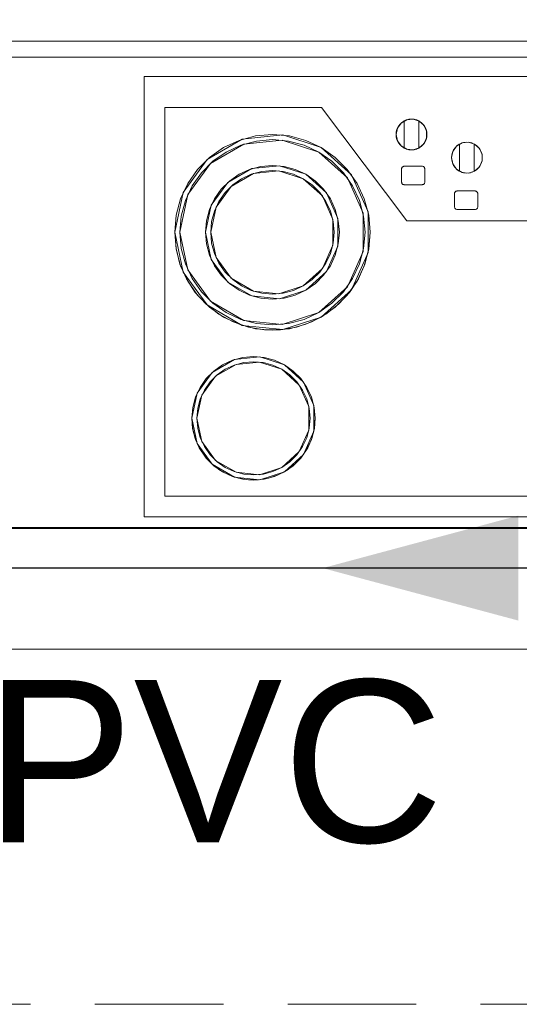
# Model space of a CAD drawing. Header units: millimetres. Extents: x 2 to 902, y -447 to 199.
# Tile 922 of 1056: x 71.3 to 72.54, y 144.85 to 147.28. Entities that reach past the tile are written whole.
import ezdxf

# ---------------------------------------------------------------- set-up
doc = ezdxf.new("R2010")
doc.units = ezdxf.units.MM
doc.header["$MEASUREMENT"] = 0
doc.linetypes.add('HIDDEN2', pattern=[0.47625, 0.3175, -0.15875])
doc.linetypes.add('NULL', pattern=[0])
for name, color, linetype, lineweight in [('AF-Condutos', 4, 'Continuous', 25), ('AF-Sentido conduto', 9, 'Continuous', 30), ('AF-Textos conduto', 7, 'Continuous', 9), ('DI-Detalhes', 1, 'HIDDEN2', 9), ('IFC-Elemento construtivo genérico-Contorno', 253, 'Continuous', 5), ('IFC-Elemento de mobília-Contorno', 152, 'Continuous', 5), ('IFC-Laje-Contorno', 134, 'Continuous', 5), ('IFC-Parede-Contorno', 42, 'Continuous', 5), ('IFC-Viga-Contorno', 66, 'Continuous', 5)]:
    doc.layers.add(name, color=color, linetype=linetype, lineweight=lineweight)
doc.styles.add('Arial', font='arial.ttf')

msp = doc.modelspace()

# ---------------------------------------------------------------- hatches: boundary and pattern name
at = {"layer": 'AF-Sentido conduto', "linetype": 'Continuous'}
msp.add_hatch(color=7, dxfattribs=at).paths.add_polyline_path([(72.0514, 145.9247), (72.5344, 145.7953), (72.5344, 146.0541)])

# ---------------------------------------------------------------- linework, layer by layer
at = {"layer": 'AF-Condutos'}
msp.add_line((74.5654, 145.9247), (70.3788, 145.9247), dxfattribs=at)
at = {"layer": 'AF-Sentido conduto'}
msp.add_lwpolyline([(72.8514, 145.9247), (72.0514, 145.9247)], dxfattribs=at)
at = {"layer": 'DI-Detalhes'}
msp.add_lwpolyline([(65.9523, 149.7351), (76.0925, 149.7351), (76.0925, 144.849), (65.9523, 144.849), (65.9523, 149.7351)], dxfattribs=at)
at = {"layer": 'IFC-Elemento construtivo genérico-Contorno', "color": 7, "lineweight": 5}
for p, q in [((71.6107, 147.1369), (73.4776, 147.1369)), ((71.6107, 146.051), (71.6107, 147.1369)), ((71.6107, 146.051), (71.6107, 147.1369)), ((71.6107, 147.1369), (73.4776, 147.1369)), ((71.6615, 147.0607), (72.0488, 147.0607)), ((71.6615, 146.1018), (71.6615, 147.0607)), ((71.6615, 146.1018), (71.6615, 147.0607)), ((71.6615, 147.0607), (72.0488, 147.0607)), ((72.0488, 147.0607), (72.2594, 146.7813)), ((72.0488, 147.0607), (72.2594, 146.7813)), ((72.2452, 147.0224), (72.2589, 147.0303)), ((72.2527, 147.0277), (72.2584, 147.0301)), ((72.2584, 147.0301), (72.2644, 147.0317)), ((72.2589, 147.0303), (72.2746, 147.0319)), ((72.2625, 147.0312), (72.264, 147.0316)), ((72.2644, 147.0317), (72.2706, 147.0322)), ((72.2706, 147.0322), (72.2769, 147.0317)), ((72.2746, 147.0319), (72.2897, 147.0271)), ((72.2769, 147.0317), (72.2829, 147.0301)), ((72.2773, 147.0316), (72.2788, 147.0312)), ((72.2829, 147.0301), (72.2886, 147.0277)), ((72.2325, 146.9941), (72.2358, 147.0096)), ((72.2331, 147.0007), (72.2348, 147.0071)), ((72.2348, 147.0071), (72.2377, 147.0131)), ((72.2358, 147.0096), (72.2452, 147.0224)), ((72.2377, 147.0131), (72.2415, 147.0185)), ((72.2415, 147.0185), (72.2462, 147.0232)), ((72.2462, 147.0232), (72.2516, 147.0271)), ((72.2516, 147.0271), (72.2527, 147.0276)), ((72.2527, 146.9605), (72.2527, 147.0277)), ((72.2558, 147.029), (72.2576, 147.0299)), ((72.2576, 147.0299), (72.258, 147.03)), ((72.2833, 147.03), (72.2837, 147.0299)), ((72.2837, 147.0299), (72.2855, 147.029)), ((72.2886, 146.9605), (72.2886, 147.0277)), ((72.2886, 147.0276), (72.2897, 147.0271)), ((72.2897, 147.0271), (72.3015, 147.0164)), ((72.2897, 147.0271), (72.2951, 147.0232)), ((72.2951, 147.0232), (72.2998, 147.0185)), ((72.2998, 147.0185), (72.3036, 147.0131)), ((72.3015, 147.0164), (72.3079, 147.002)), ((72.3036, 147.0131), (72.3065, 147.0071)), ((72.3065, 147.0071), (72.3082, 147.0007)), ((71.7659, 146.9322), (71.8528, 146.9824)), ((71.8448, 146.9796), (71.8855, 146.9905)), ((71.8528, 146.9824), (71.9526, 146.9929)), ((71.8855, 146.9905), (71.9274, 146.9942)), ((71.8877, 146.978), (71.9274, 146.9815)), ((71.9274, 146.9942), (71.9693, 146.9905)), ((71.9274, 146.9815), (71.9671, 146.978)), ((71.9526, 146.9929), (72.048, 146.9618)), ((71.9693, 146.9905), (72.0099, 146.9796)), ((72.2325, 146.9941), (72.2331, 147.0007)), ((72.2325, 146.9941), (72.2358, 146.9786)), ((72.2325, 146.9941), (72.2331, 146.9874)), ((72.2331, 146.9874), (72.2348, 146.981)), ((72.3015, 146.9717), (72.3079, 146.9861)), ((72.3065, 146.981), (72.3082, 146.9874)), ((72.3079, 146.9861), (72.3079, 147.002)), ((72.3082, 147.0007), (72.3087, 146.9941)), ((72.3082, 146.9874), (72.3087, 146.9941)), ((71.7723, 146.9377), (71.8067, 146.9618)), ((71.7744, 146.9228), (71.8567, 146.9703)), ((71.8067, 146.9618), (71.8448, 146.9796)), ((71.8131, 146.9509), (71.8492, 146.9677)), ((71.8492, 146.9677), (71.8877, 146.978)), ((71.8567, 146.9703), (71.9513, 146.9802)), ((71.9513, 146.9802), (72.0417, 146.9509)), ((71.9671, 146.978), (72.0056, 146.9677)), ((72.0056, 146.9677), (72.0417, 146.9509)), ((72.0099, 146.9796), (72.048, 146.9618)), ((72.048, 146.9618), (72.1226, 146.8947)), ((72.048, 146.9618), (72.0825, 146.9377)), ((72.2348, 146.981), (72.2377, 146.975)), ((72.2358, 146.9786), (72.2452, 146.9657)), ((72.2377, 146.975), (72.2415, 146.9696)), ((72.2415, 146.9696), (72.2462, 146.9649)), ((72.2452, 146.9657), (72.2589, 146.9578)), ((72.2462, 146.9649), (72.2516, 146.9611)), ((72.2516, 146.9611), (72.2527, 146.9605)), ((72.2527, 146.9605), (72.2584, 146.958)), ((72.2557, 146.9592), (72.2576, 146.9583)), ((72.2576, 146.9583), (72.258, 146.9582)), ((72.2584, 146.958), (72.2644, 146.9565)), ((72.2589, 146.9578), (72.2746, 146.9562)), ((72.2746, 146.9562), (72.2897, 146.9611)), ((72.2769, 146.9565), (72.2829, 146.958)), ((72.2829, 146.958), (72.2886, 146.9605)), ((72.2833, 146.9582), (72.2837, 146.9583)), ((72.2837, 146.9583), (72.2857, 146.9592)), ((72.2886, 146.9605), (72.2897, 146.9611)), ((72.2897, 146.9611), (72.3015, 146.9717)), ((72.2897, 146.9611), (72.2951, 146.9649)), ((72.2951, 146.9649), (72.2998, 146.9696)), ((72.2998, 146.9696), (72.3036, 146.975)), ((72.3036, 146.975), (72.3065, 146.981)), ((72.3726, 146.9525), (72.3819, 146.9653)), ((72.3744, 146.956), (72.3782, 146.9615)), ((72.3782, 146.9615), (72.3829, 146.9662)), ((72.3819, 146.9653), (72.3956, 146.9732)), ((72.3829, 146.9662), (72.3883, 146.97)), ((72.3883, 146.97), (72.3895, 146.9705)), ((72.3895, 146.9706), (72.3952, 146.9731)), ((72.3895, 146.9034), (72.3895, 146.9706)), ((72.3925, 146.9719), (72.3944, 146.9728)), ((72.3944, 146.9728), (72.3947, 146.9729)), ((72.3952, 146.9731), (72.4012, 146.9746)), ((72.3956, 146.9732), (72.4114, 146.9749)), ((72.3993, 146.9741), (72.4008, 146.9745)), ((72.4012, 146.9746), (72.4074, 146.9751)), ((72.4074, 146.9751), (72.4136, 146.9746)), ((72.4114, 146.9749), (72.4264, 146.97)), ((72.4136, 146.9746), (72.4196, 146.9731)), ((72.414, 146.9745), (72.4155, 146.9741)), ((72.4196, 146.9731), (72.4253, 146.9706)), ((72.4201, 146.9729), (72.4204, 146.9728)), ((72.4204, 146.9728), (72.4223, 146.9719)), ((72.4253, 146.9034), (72.4253, 146.9706)), ((72.4253, 146.9705), (72.4264, 146.97)), ((72.4264, 146.97), (72.4382, 146.9594)), ((72.4264, 146.97), (72.4319, 146.9662)), ((72.4319, 146.9662), (72.4366, 146.9615)), ((72.4366, 146.9615), (72.4404, 146.956)), ((72.4382, 146.9594), (72.4447, 146.9449)), ((71.7425, 146.908), (71.7723, 146.9377)), ((71.7804, 146.928), (71.8131, 146.9509)), ((72.0417, 146.9509), (72.1123, 146.8873)), ((72.0417, 146.9509), (72.0743, 146.928)), ((72.0825, 146.9377), (72.1122, 146.908)), ((72.2622, 146.957), (72.264, 146.9565)), ((72.2644, 146.9565), (72.2706, 146.956)), ((72.2706, 146.956), (72.2769, 146.9565)), ((72.2773, 146.9565), (72.2791, 146.957)), ((72.3693, 146.937), (72.3726, 146.9525)), ((72.3693, 146.937), (72.3699, 146.9436)), ((72.3693, 146.937), (72.3726, 146.9215)), ((72.3693, 146.937), (72.3699, 146.9304)), ((72.3699, 146.9436), (72.3716, 146.95)), ((72.3716, 146.95), (72.3744, 146.956)), ((72.4404, 146.956), (72.4432, 146.95)), ((72.4432, 146.95), (72.4449, 146.9436)), ((72.4447, 146.929), (72.4447, 146.9449)), ((72.4449, 146.9436), (72.4455, 146.937)), ((72.4449, 146.9304), (72.4455, 146.937)), ((71.7069, 146.851), (71.7659, 146.9322)), ((71.7185, 146.8459), (71.7744, 146.9228)), ((71.7523, 146.8998), (71.7804, 146.928)), ((71.8169, 146.8756), (71.8763, 146.9099)), ((71.8709, 146.908), (71.8987, 146.9155)), ((71.8763, 146.9099), (71.9446, 146.9171)), ((71.8987, 146.9155), (71.9274, 146.918)), ((71.9274, 146.918), (71.956, 146.9155)), ((71.9446, 146.9171), (72.0099, 146.8959)), ((71.956, 146.9155), (71.9838, 146.908)), ((72.0743, 146.928), (72.1025, 146.8998)), ((72.2463, 146.9104), (72.2466, 146.9114)), ((72.2463, 146.9094), (72.2463, 146.9104)), ((72.2463, 146.8766), (72.2463, 146.9094)), ((72.2466, 146.9114), (72.247, 146.9123)), ((72.247, 146.9123), (72.2475, 146.9131)), ((72.2475, 146.9131), (72.2481, 146.9139)), ((72.2481, 146.9139), (72.2489, 146.9145)), ((72.2489, 146.9145), (72.2497, 146.915)), ((72.2497, 146.915), (72.2506, 146.9154)), ((72.2506, 146.9154), (72.2516, 146.9157)), ((72.2516, 146.9157), (72.2526, 146.9157)), ((72.2526, 146.9157), (72.2971, 146.9157)), ((72.2971, 146.9157), (72.2981, 146.9157)), ((72.2981, 146.9157), (72.2991, 146.9154)), ((72.2991, 146.9154), (72.3, 146.915)), ((72.3, 146.915), (72.3008, 146.9145)), ((72.3008, 146.9145), (72.3016, 146.9139)), ((72.3016, 146.9139), (72.3022, 146.9131)), ((72.3022, 146.9131), (72.3028, 146.9123)), ((72.3028, 146.9123), (72.3031, 146.9114)), ((72.3031, 146.9114), (72.3034, 146.9104)), ((72.3034, 146.9104), (72.3034, 146.9094)), ((72.3034, 146.8766), (72.3034, 146.9094)), ((72.3699, 146.9304), (72.3716, 146.9239)), ((72.3716, 146.9239), (72.3744, 146.9179)), ((72.3726, 146.9215), (72.3819, 146.9087)), ((72.3744, 146.9179), (72.3782, 146.9125)), ((72.3782, 146.9125), (72.3829, 146.9078)), ((72.3819, 146.9087), (72.3956, 146.9007)), ((72.4264, 146.904), (72.4382, 146.9146)), ((72.4319, 146.9078), (72.4366, 146.9125)), ((72.4366, 146.9125), (72.4404, 146.9179)), ((72.4382, 146.9146), (72.4447, 146.929)), ((72.4404, 146.9179), (72.4432, 146.9239)), ((72.4432, 146.9239), (72.4449, 146.9304)), ((71.7184, 146.8735), (71.7425, 146.908)), ((71.7294, 146.8672), (71.7523, 146.8998)), ((71.8212, 146.8793), (71.8448, 146.8959)), ((71.8254, 146.8661), (71.8803, 146.8978)), ((71.8294, 146.8696), (71.8512, 146.8849)), ((71.8448, 146.8959), (71.8709, 146.908)), ((71.8512, 146.8849), (71.8752, 146.8961)), ((71.8752, 146.8961), (71.9009, 146.903)), ((71.8803, 146.8978), (71.9433, 146.9044)), ((71.9009, 146.903), (71.9274, 146.9053)), ((71.9274, 146.9053), (71.9538, 146.903)), ((71.9433, 146.9044), (72.0036, 146.8849)), ((71.9538, 146.903), (71.9795, 146.8961)), ((71.9795, 146.8961), (72.0036, 146.8849)), ((71.9838, 146.908), (72.0099, 146.8959)), ((72.0036, 146.8849), (72.0507, 146.8425)), ((72.0036, 146.8849), (72.0253, 146.8696)), ((72.0099, 146.8959), (72.0609, 146.8499)), ((72.0099, 146.8959), (72.0335, 146.8793)), ((72.1025, 146.8998), (72.1253, 146.8672)), ((72.1122, 146.908), (72.1363, 146.8735)), ((72.1123, 146.8873), (72.151, 146.8004)), ((72.1226, 146.8947), (72.1634, 146.8031)), ((72.3829, 146.9078), (72.3883, 146.904)), ((72.3883, 146.904), (72.3895, 146.9035)), ((72.3895, 146.9034), (72.3952, 146.9009)), ((72.3924, 146.9021), (72.3944, 146.9012)), ((72.3944, 146.9012), (72.3947, 146.9011)), ((72.3952, 146.9009), (72.4012, 146.8994)), ((72.3956, 146.9007), (72.4114, 146.8991)), ((72.3989, 146.8999), (72.4008, 146.8994)), ((72.4012, 146.8994), (72.4074, 146.8989)), ((72.4074, 146.8989), (72.4136, 146.8994)), ((72.4114, 146.8991), (72.4264, 146.904)), ((72.4136, 146.8994), (72.4196, 146.9009)), ((72.414, 146.8994), (72.4159, 146.8999)), ((72.4196, 146.9009), (72.4253, 146.9034)), ((72.4201, 146.9011), (72.4204, 146.9012)), ((72.4204, 146.9012), (72.4224, 146.9021)), ((72.4253, 146.9035), (72.4264, 146.904)), ((72.4264, 146.904), (72.4319, 146.9078)), ((71.7006, 146.8354), (71.7184, 146.8735)), ((71.7126, 146.8311), (71.7294, 146.8672)), ((71.7765, 146.82), (71.8169, 146.8756)), ((71.7881, 146.8149), (71.8254, 146.8661)), ((71.8009, 146.859), (71.8212, 146.8793)), ((71.8106, 146.8508), (71.8294, 146.8696)), ((72.0253, 146.8696), (72.0441, 146.8508)), ((72.0335, 146.8793), (72.0538, 146.859)), ((72.1253, 146.8672), (72.1422, 146.8311)), ((72.1363, 146.8735), (72.1541, 146.8354)), ((72.2463, 146.8766), (72.2464, 146.8755)), ((72.2464, 146.8755), (72.2466, 146.8744)), ((72.2466, 146.8744), (72.2471, 146.8734)), ((72.2471, 146.8734), (72.2477, 146.8725)), ((72.2477, 146.8725), (72.2485, 146.8718)), ((72.2485, 146.8718), (72.2494, 146.8711)), ((72.2494, 146.8711), (72.2504, 146.8706)), ((72.2504, 146.8706), (72.2515, 146.8704)), ((72.2515, 146.8704), (72.2526, 146.8703)), ((72.2526, 146.8703), (72.2971, 146.8703)), ((72.2971, 146.8703), (72.2982, 146.8704)), ((72.2982, 146.8704), (72.2993, 146.8706)), ((72.2993, 146.8706), (72.3003, 146.8711)), ((72.3003, 146.8711), (72.3012, 146.8718)), ((72.3012, 146.8718), (72.302, 146.8725)), ((72.302, 146.8725), (72.3026, 146.8734)), ((72.3026, 146.8734), (72.3031, 146.8744)), ((72.3031, 146.8744), (72.3033, 146.8755)), ((72.3033, 146.8755), (72.3034, 146.8766)), ((71.6861, 146.7529), (71.7069, 146.851)), ((71.6988, 146.7529), (71.7185, 146.8459)), ((71.7844, 146.8354), (71.8009, 146.859)), ((71.7954, 146.8291), (71.8106, 146.8508)), ((72.0441, 146.8508), (72.0594, 146.8291)), ((72.0507, 146.8425), (72.0764, 146.7846)), ((72.0538, 146.859), (72.0704, 146.8354)), ((72.0609, 146.8499), (72.0889, 146.7872)), ((72.3769, 146.8485), (72.377, 146.8495)), ((72.3769, 146.8157), (72.3769, 146.8485)), ((72.377, 146.8495), (72.3772, 146.8504)), ((72.3772, 146.8504), (72.3776, 146.8513)), ((72.3776, 146.8513), (72.3781, 146.8522)), ((72.3781, 146.8522), (72.3788, 146.853)), ((72.3788, 146.853), (72.3795, 146.8536)), ((72.3795, 146.8536), (72.3804, 146.8541)), ((72.3804, 146.8541), (72.3813, 146.8545)), ((72.3813, 146.8545), (72.3823, 146.8547)), ((72.3823, 146.8547), (72.3833, 146.8548)), ((72.3833, 146.8548), (72.4278, 146.8548)), ((72.4278, 146.8548), (72.4287, 146.8547)), ((72.4287, 146.8547), (72.4297, 146.8545)), ((72.4297, 146.8545), (72.4306, 146.8541)), ((72.4306, 146.8541), (72.4315, 146.8536)), ((72.4315, 146.8536), (72.4322, 146.853)), ((72.4322, 146.853), (72.4329, 146.8522)), ((72.4329, 146.8522), (72.4334, 146.8513)), ((72.4334, 146.8513), (72.4338, 146.8504)), ((72.4338, 146.8504), (72.434, 146.8495)), ((72.434, 146.8495), (72.4341, 146.8485)), ((72.4341, 146.8157), (72.4341, 146.8485)), ((71.6897, 146.7948), (71.7006, 146.8354)), ((71.7022, 146.7926), (71.7126, 146.8311)), ((71.7623, 146.7529), (71.7765, 146.82)), ((71.7722, 146.8093), (71.7844, 146.8354)), ((71.775, 146.7529), (71.7881, 146.8149)), ((71.7842, 146.805), (71.7954, 146.8291)), ((72.0594, 146.8291), (72.0706, 146.805)), ((72.0704, 146.8354), (72.0825, 146.8093)), ((72.1422, 146.8311), (72.1525, 146.7926)), ((72.1541, 146.8354), (72.165, 146.7948)), ((72.3769, 146.8157), (72.377, 146.8146)), ((72.377, 146.8146), (72.3773, 146.8135)), ((72.3773, 146.8135), (72.3778, 146.8125)), ((72.3778, 146.8125), (72.3784, 146.8116)), ((72.3784, 146.8116), (72.3792, 146.8108)), ((72.4318, 146.8108), (72.4326, 146.8116)), ((72.4326, 146.8116), (72.4333, 146.8125)), ((72.4333, 146.8125), (72.4337, 146.8135)), ((72.4337, 146.8135), (72.434, 146.8146)), ((72.434, 146.8146), (72.4341, 146.8157)), ((71.6861, 146.7529), (71.6897, 146.7948)), ((71.6988, 146.7529), (71.7022, 146.7926)), ((71.7648, 146.7815), (71.7722, 146.8093)), ((71.7773, 146.7793), (71.7842, 146.805)), ((72.0706, 146.805), (72.0775, 146.7793)), ((72.0825, 146.8093), (72.09, 146.7815)), ((72.0889, 146.7186), (72.0889, 146.7872)), ((72.151, 146.7054), (72.151, 146.8004)), ((72.1525, 146.7926), (72.156, 146.7529)), ((72.1634, 146.7027), (72.1634, 146.8031)), ((72.165, 146.7948), (72.1687, 146.7529)), ((72.3792, 146.8108), (72.3801, 146.8102)), ((72.3801, 146.8102), (72.3811, 146.8097)), ((72.3811, 146.8097), (72.3822, 146.8094)), ((72.3822, 146.8094), (72.3833, 146.8093)), ((72.3833, 146.8093), (72.4278, 146.8093)), ((72.4278, 146.8093), (72.4289, 146.8094)), ((72.4289, 146.8094), (72.4299, 146.8097)), ((72.4299, 146.8097), (72.4309, 146.8102)), ((72.4309, 146.8102), (72.4318, 146.8108)), ((71.7623, 146.7529), (71.7648, 146.7815)), ((71.775, 146.7529), (71.7773, 146.7793)), ((72.0764, 146.7212), (72.0764, 146.7846)), ((72.0775, 146.7793), (72.0798, 146.7529)), ((72.09, 146.7815), (72.0925, 146.7529)), ((72.2594, 146.7813), (72.8211, 146.7813)), ((72.2594, 146.7813), (72.8211, 146.7813)), ((71.6861, 146.7529), (71.7069, 146.6547)), ((71.6861, 146.7529), (71.6897, 146.711)), ((71.6861, 146.7529), (71.6894, 146.7132)), ((71.6988, 146.7529), (71.7185, 146.6599)), ((71.6988, 146.7529), (71.7022, 146.7132)), ((71.7623, 146.7529), (71.7765, 146.6857)), ((71.7623, 146.7529), (71.7648, 146.7242)), ((71.775, 146.7529), (71.7881, 146.6909)), ((71.775, 146.7529), (71.7773, 146.7264)), ((72.0775, 146.7264), (72.0798, 146.7529)), ((72.09, 146.7242), (72.0925, 146.7529)), ((72.1525, 146.7132), (72.156, 146.7529)), ((72.165, 146.711), (72.1687, 146.7529)), ((72.1654, 146.7132), (72.1687, 146.7529)), ((71.7648, 146.7242), (71.7722, 146.6964)), ((71.7773, 146.7264), (71.7842, 146.7008)), ((72.0507, 146.6633), (72.0764, 146.7212)), ((72.0609, 146.6558), (72.0889, 146.7186)), ((72.0706, 146.7008), (72.0775, 146.7264)), ((72.0825, 146.6964), (72.09, 146.7242)), ((71.6894, 146.7132), (71.6991, 146.6745)), ((71.6897, 146.711), (71.7006, 146.6704)), ((71.7022, 146.7132), (71.7126, 146.6747)), ((71.7722, 146.6964), (71.7844, 146.6703)), ((71.7842, 146.7008), (71.7954, 146.6767)), ((71.7881, 146.6909), (71.8254, 146.6396)), ((72.0594, 146.6767), (72.0706, 146.7008)), ((72.0704, 146.6703), (72.0825, 146.6964)), ((72.1123, 146.6185), (72.151, 146.7054)), ((72.1226, 146.611), (72.1634, 146.7027)), ((72.1422, 146.6747), (72.1525, 146.7132)), ((72.1541, 146.6704), (72.165, 146.711)), ((72.1556, 146.6745), (72.1654, 146.7132)), ((71.6991, 146.6745), (71.7152, 146.638)), ((71.7006, 146.6704), (71.7184, 146.6322)), ((71.7126, 146.6747), (71.7294, 146.6386)), ((71.7765, 146.6857), (71.8169, 146.6302)), ((71.7844, 146.6703), (71.8009, 146.6468)), ((71.7954, 146.6767), (71.8106, 146.6549)), ((72.0441, 146.6549), (72.0594, 146.6767)), ((72.0538, 146.6468), (72.0704, 146.6703)), ((72.1253, 146.6386), (72.1422, 146.6747)), ((72.1363, 146.6322), (72.1541, 146.6704)), ((72.1396, 146.638), (72.1556, 146.6745)), ((71.7069, 146.6547), (71.7659, 146.5736)), ((71.7185, 146.6599), (71.7744, 146.583)), ((71.8009, 146.6468), (71.8212, 146.6264)), ((71.8106, 146.6549), (71.8294, 146.6361)), ((72.0036, 146.6209), (72.0507, 146.6633)), ((72.0099, 146.6099), (72.0609, 146.6558)), ((72.0253, 146.6361), (72.0441, 146.6549)), ((72.0335, 146.6264), (72.0538, 146.6468)), ((71.7152, 146.638), (71.7369, 146.6047)), ((71.7184, 146.6322), (71.7425, 146.5978)), ((71.7294, 146.6386), (71.7523, 146.6059)), ((71.8169, 146.6302), (71.8763, 146.5959)), ((71.8212, 146.6264), (71.8448, 146.6099)), ((71.8254, 146.6396), (71.8803, 146.6079)), ((71.8294, 146.6361), (71.8512, 146.6209)), ((71.8512, 146.6209), (71.8752, 146.6097)), ((71.9433, 146.6013), (72.0036, 146.6209)), ((71.9795, 146.6097), (72.0036, 146.6209)), ((72.0036, 146.6209), (72.0253, 146.6361)), ((72.0099, 146.6099), (72.0335, 146.6264)), ((72.0417, 146.5549), (72.1123, 146.6185)), ((72.1025, 146.6059), (72.1253, 146.6386)), ((72.1122, 146.5978), (72.1363, 146.6322)), ((72.1178, 146.6047), (72.1396, 146.638)), ((71.7369, 146.6047), (71.7639, 146.5753)), ((71.7425, 146.5978), (71.7723, 146.568)), ((71.7523, 146.6059), (71.7804, 146.5778)), ((71.8448, 146.6099), (71.8709, 146.5977)), ((71.8709, 146.5977), (71.8987, 146.5903)), ((71.8752, 146.6097), (71.9009, 146.6028)), ((71.8763, 146.5959), (71.9446, 146.5887)), ((71.8803, 146.6079), (71.9433, 146.6013)), ((71.9009, 146.6028), (71.9274, 146.6005)), ((71.9274, 146.6005), (71.9538, 146.6028)), ((71.9446, 146.5887), (72.0099, 146.6099)), ((71.9538, 146.6028), (71.9795, 146.6097)), ((71.956, 146.5903), (71.9838, 146.5977)), ((71.9838, 146.5977), (72.0099, 146.6099)), ((72.048, 146.5439), (72.1226, 146.611)), ((72.0743, 146.5778), (72.1025, 146.6059)), ((72.0825, 146.568), (72.1122, 146.5978)), ((72.0908, 146.5753), (72.1178, 146.6047)), ((71.7639, 146.5753), (71.7954, 146.5509)), ((71.7659, 146.5736), (71.8528, 146.5234)), ((71.7744, 146.583), (71.8567, 146.5355)), ((71.7804, 146.5778), (71.8131, 146.5549)), ((71.8987, 146.5903), (71.9274, 146.5878)), ((71.9274, 146.5878), (71.956, 146.5903)), ((72.0417, 146.5549), (72.0743, 146.5778)), ((72.0593, 146.5509), (72.0908, 146.5753)), ((71.7723, 146.568), (71.8067, 146.5439)), ((71.7954, 146.5509), (71.8304, 146.5319)), ((71.8131, 146.5549), (71.8492, 146.5381)), ((71.9513, 146.5255), (72.0417, 146.5549)), ((72.0056, 146.5381), (72.0417, 146.5549)), ((72.0243, 146.5319), (72.0593, 146.5509)), ((72.048, 146.5439), (72.0825, 146.568)), ((71.8067, 146.5439), (71.8448, 146.5261)), ((71.8304, 146.5319), (71.8681, 146.519)), ((71.8448, 146.5261), (71.8855, 146.5152)), ((71.8492, 146.5381), (71.8877, 146.5278)), ((71.8528, 146.5234), (71.9526, 146.5129)), ((71.8567, 146.5355), (71.9513, 146.5255)), ((71.8877, 146.5278), (71.9274, 146.5243)), ((71.9274, 146.5243), (71.9671, 146.5278)), ((71.9526, 146.5129), (72.048, 146.5439)), ((71.9671, 146.5278), (72.0056, 146.5381)), ((71.9693, 146.5152), (72.0099, 146.5261)), ((71.9866, 146.519), (72.0243, 146.5319)), ((72.0099, 146.5261), (72.048, 146.5439)), ((71.8681, 146.519), (71.9074, 146.5124)), ((71.8855, 146.5152), (71.9274, 146.5116)), ((71.9074, 146.5124), (71.9473, 146.5124)), ((71.9274, 146.5116), (71.9693, 146.5152)), ((71.9473, 146.5124), (71.9866, 146.519)), ((71.7786, 146.4073), (71.8335, 146.439)), ((71.7827, 146.4108), (71.8044, 146.4261)), ((71.7871, 146.3979), (71.8374, 146.4269)), ((71.8044, 146.4261), (71.8285, 146.4373)), ((71.8108, 146.4151), (71.8328, 146.4253)), ((71.8285, 146.4373), (71.8542, 146.4442)), ((71.8328, 146.4253), (71.8564, 146.4316)), ((71.8335, 146.439), (71.8965, 146.4456)), ((71.8374, 146.4269), (71.8952, 146.433)), ((71.8542, 146.4442), (71.8806, 146.4465)), ((71.8564, 146.4316), (71.8806, 146.4338)), ((71.8806, 146.4465), (71.9071, 146.4442)), ((71.8806, 146.4338), (71.9049, 146.4316)), ((71.8952, 146.433), (71.9505, 146.4151)), ((71.8965, 146.4456), (71.9568, 146.4261)), ((71.9049, 146.4316), (71.9284, 146.4253)), ((71.9071, 146.4442), (71.9327, 146.4373)), ((71.9284, 146.4253), (71.9505, 146.4151)), ((71.9327, 146.4373), (71.9568, 146.4261)), ((71.9568, 146.4261), (72.0039, 146.3836)), ((71.9568, 146.4261), (71.9786, 146.4108)), ((71.7414, 146.3561), (71.7786, 146.4073)), ((71.7639, 146.392), (71.7827, 146.4108)), ((71.7736, 146.3839), (71.7908, 146.4011)), ((71.7908, 146.4011), (71.8108, 146.4151)), ((71.9505, 146.4151), (71.9936, 146.3762)), ((71.9505, 146.4151), (71.9704, 146.4011)), ((71.9704, 146.4011), (71.9876, 146.3839)), ((71.9786, 146.4108), (71.9974, 146.392)), ((71.7486, 146.3703), (71.7639, 146.392)), ((71.753, 146.3509), (71.7871, 146.3979)), ((71.7596, 146.3639), (71.7736, 146.3839)), ((71.9876, 146.3839), (72.0016, 146.3639)), ((71.9936, 146.3762), (72.0173, 146.3231)), ((71.9974, 146.392), (72.0126, 146.3703)), ((72.0039, 146.3836), (72.0297, 146.3258)), ((71.7282, 146.2941), (71.7414, 146.3561)), ((71.7374, 146.3462), (71.7486, 146.3703)), ((71.7409, 146.2941), (71.753, 146.3509)), ((71.7493, 146.3418), (71.7596, 146.3639)), ((72.0016, 146.3639), (72.0119, 146.3418)), ((72.0126, 146.3703), (72.0238, 146.3462)), ((71.7305, 146.3205), (71.7374, 146.3462)), ((71.743, 146.3183), (71.7493, 146.3418)), ((72.0119, 146.3418), (72.0182, 146.3183)), ((72.0238, 146.3462), (72.0307, 146.3205)), ((71.7282, 146.2941), (71.7305, 146.3205)), ((71.7409, 146.2941), (71.743, 146.3183)), ((72.0173, 146.265), (72.0173, 146.3231)), ((72.0182, 146.3183), (72.0203, 146.2941)), ((72.0297, 146.2624), (72.0297, 146.3258)), ((72.0307, 146.3205), (72.033, 146.2941)), ((71.7282, 146.2941), (71.7414, 146.2321)), ((71.7282, 146.2941), (71.7305, 146.2676)), ((71.7282, 146.2941), (71.7303, 146.269)), ((71.7409, 146.2941), (71.753, 146.2373)), ((71.7409, 146.2941), (71.743, 146.2698)), ((72.0182, 146.2698), (72.0203, 146.2941)), ((72.0307, 146.2676), (72.033, 146.2941)), ((72.0309, 146.269), (72.033, 146.2941)), ((71.7303, 146.269), (71.7365, 146.2446)), ((71.7305, 146.2676), (71.7374, 146.2419)), ((71.743, 146.2698), (71.7493, 146.2463)), ((71.9936, 146.212), (72.0173, 146.265)), ((72.0039, 146.2045), (72.0297, 146.2624)), ((72.0119, 146.2463), (72.0182, 146.2698)), ((72.0238, 146.2419), (72.0307, 146.2676)), ((72.0248, 146.2446), (72.0309, 146.269)), ((71.7365, 146.2446), (71.7466, 146.2215)), ((71.7374, 146.2419), (71.7486, 146.2179)), ((71.7414, 146.2321), (71.7786, 146.1808)), ((71.7493, 146.2463), (71.7596, 146.2242)), ((71.753, 146.2373), (71.7871, 146.1903)), ((72.0016, 146.2242), (72.0119, 146.2463)), ((72.0126, 146.2179), (72.0238, 146.2419)), ((72.0146, 146.2215), (72.0248, 146.2446)), ((71.7466, 146.2215), (71.7604, 146.2005)), ((71.7486, 146.2179), (71.7639, 146.1961)), ((71.7596, 146.2242), (71.7736, 146.2043)), ((71.9505, 146.1731), (71.9936, 146.212)), ((71.9568, 146.1621), (72.0039, 146.2045)), ((71.9876, 146.2043), (72.0016, 146.2242)), ((71.9974, 146.1961), (72.0126, 146.2179)), ((72.0009, 146.2005), (72.0146, 146.2215)), ((71.7604, 146.2005), (71.7774, 146.1819)), ((71.7639, 146.1961), (71.7827, 146.1773)), ((71.7736, 146.2043), (71.7908, 146.1871)), ((71.7774, 146.1819), (71.7973, 146.1665)), ((71.7786, 146.1808), (71.8335, 146.1491)), ((71.7871, 146.1903), (71.8374, 146.1612)), ((71.7908, 146.1871), (71.8108, 146.1731)), ((71.9505, 146.1731), (71.9704, 146.1871)), ((71.964, 146.1665), (71.9838, 146.1819)), ((71.9704, 146.1871), (71.9876, 146.2043)), ((71.9786, 146.1773), (71.9974, 146.1961)), ((71.9838, 146.1819), (72.0009, 146.2005)), ((71.7827, 146.1773), (71.8044, 146.1621)), ((71.7973, 146.1665), (71.8194, 146.1545)), ((71.8044, 146.1621), (71.8285, 146.1509)), ((71.8108, 146.1731), (71.8328, 146.1628)), ((71.8328, 146.1628), (71.8564, 146.1565)), ((71.8374, 146.1612), (71.8952, 146.1551)), ((71.8564, 146.1565), (71.8806, 146.1544)), ((71.8806, 146.1544), (71.9049, 146.1565)), ((71.8952, 146.1551), (71.9505, 146.1731)), ((71.8965, 146.1425), (71.9568, 146.1621)), ((71.9049, 146.1565), (71.9284, 146.1628)), ((71.9284, 146.1628), (71.9505, 146.1731)), ((71.9327, 146.1509), (71.9568, 146.1621)), ((71.9418, 146.1545), (71.964, 146.1665)), ((71.9568, 146.1621), (71.9786, 146.1773)), ((71.8194, 146.1545), (71.8432, 146.1463)), ((71.8285, 146.1509), (71.8542, 146.144)), ((71.8335, 146.1491), (71.8965, 146.1425)), ((71.8432, 146.1463), (71.868, 146.1422)), ((71.8542, 146.144), (71.8806, 146.1417)), ((71.868, 146.1422), (71.8932, 146.1422)), ((71.8806, 146.1417), (71.9071, 146.144)), ((71.8932, 146.1422), (71.918, 146.1463)), ((71.9071, 146.144), (71.9327, 146.1509)), ((71.918, 146.1463), (71.9418, 146.1545)), ((71.6615, 146.1018), (73.4268, 146.1018)), ((71.6615, 146.1018), (73.4268, 146.1018)), ((71.6107, 146.051), (73.4776, 146.051)), ((71.6107, 146.051), (73.4776, 146.051))]:
    msp.add_line(p, q, dxfattribs=at)
at = {"layer": 'IFC-Elemento de mobília-Contorno', "color": 7, "lineweight": 5}
for p, q in [((70.3551, 147.2245), (75.4508, 147.2245)), ((70.3551, 147.2245), (75.4508, 147.2245)), ((70.3551, 147.1845), (75.4508, 147.1845)), ((70.3551, 147.1845), (75.4508, 147.1845)), ((70.3951, 146.0245), (75.2037, 146.0245))]:
    msp.add_line(p, q, dxfattribs=at)
at = {"layer": 'IFC-Laje-Contorno', "color": 7, "lineweight": 5}
for p in [(66.7398, 146.0221), (66.9238, 146.0221)]:
    msp.add_line(p, (75.2037, 146.0221), dxfattribs=at)
at = {"layer": 'IFC-Parede-Contorno', "color": 7, "lineweight": 5}
for p, q in [((67.0738, 146.0244), (74.6793, 146.0244)), ((67.0139, 145.7244), (74.5911, 145.7244))]:
    msp.add_line(p, q, dxfattribs=at)
at = {"layer": 'IFC-Viga-Contorno', "color": 7, "lineweight": 5}
for p in [(66.7398, 146.0235), (66.9238, 146.0235)]:
    msp.add_line(p, (75.2037, 146.0235), dxfattribs=at)

# ---------------------------------------------------------------- texts
at = {"layer": 'AF-Textos conduto', "linetype": 'NULL', "insert": (72.3501, 145.2429), "char_height": 0.4, "width": 2.29878, "attachment_point": 9, "line_spacing_factor": 0.6, "style": 'Arial'}
msp.add_mtext('PVC', dxfattribs=at)

doc.saveas('drawing.dxf')
